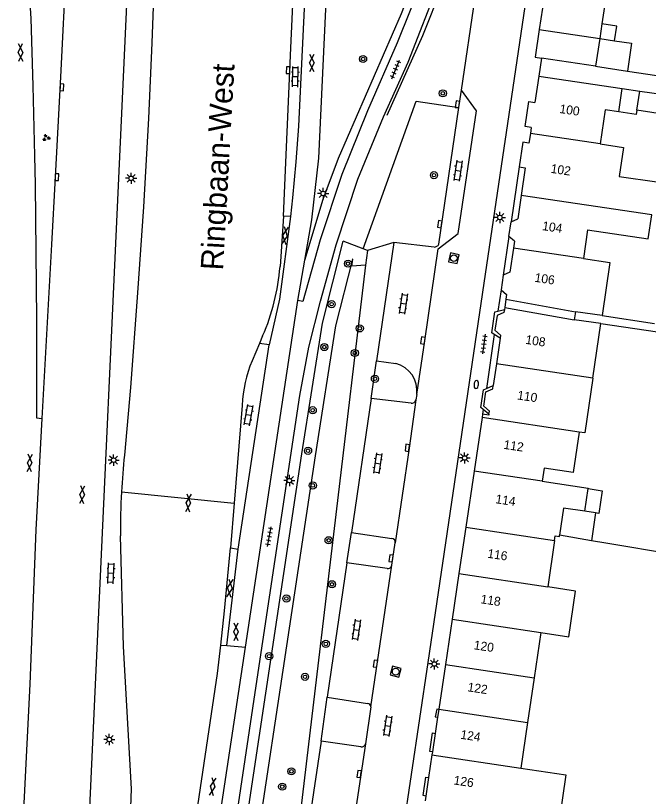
# Model space of a CAD drawing. Extents: x 131000 to 133014, y 396499 to 399001.
# Drawn here: x 132693.3 to 132763.9, y 397406.8 to 397493.9 of the extents above; entities that cross this region are included whole.
import ezdxf

# ---------------------------------------------------------------- set-up
doc = ezdxf.new("R2010")
doc.units = 0
for name, color, linetype in [('gg-afsc-erfafscheiding', 7, 'Continuous'), ('gg-afsc-muur', 7, 'Continuous'), ('gg-anno-huisnummerreeks BGT', 7, 'Continuous'), ('gg-anno-openbare ruimte label', 7, 'Continuous'), ('gg-bbg-bijgebouw', 7, 'Continuous'), ('gg-bbg-gedigitaliseerde bebouwing', 7, 'Continuous'), ('gg-bbg-gedigitaliseerde bebouwing onder overbouw', 7, 'Continuous'), ('gg-bbg-gedigitaliseerde bijgebouw', 7, 'Continuous'), ('gg-bbg-gedigitaliseerde overbouw', 7, 'Continuous'), ('gg-bbg-hoofdgebouw', 7, 'Continuous'), ('gg-bbg-luifel en loopbrug', 7, 'Continuous'), ('gg-bbg-pand overbouw', 7, 'Continuous'), ('gg-bbg-tussenscheiding', 7, 'Continuous'), ('gg-knt-BGT kruinlijn', 7, 'Continuous'), ('gg-knt-bovenkant onderkant talud', 7, 'Continuous'), ('gg-knt-verharding', 7, 'Continuous'), ('gg-knt-verharding nz', 7, 'Continuous'), ('gt-grn-groengrens', 7, 'Continuous'), ('gt-grn-groenlijn', 7, 'Continuous'), ('gt-grn-weggrens', 7, 'Continuous'), ('gt-grn-weggrens revisie', 7, 'Continuous'), ('gt-symb-boom', 7, 'Continuous'), ('gt-symb-brandkraan', 7, 'Continuous'), ('gt-symb-gesloten verharding', 7, 'Continuous'), ('gt-symb-groenvak', 7, 'Continuous'), ('gt-symb-klinker verharding', 7, 'Continuous'), ('gt-symb-kolk', 7, 'Continuous'), ('gt-symb-lichtmast', 7, 'Continuous'), ('gt-symb-rioolschacht', 7, 'Continuous'), ('gt-symb-tegel verharding', 7, 'Continuous')]:
    doc.layers.add(name, color=color, linetype=linetype)

# ---------------------------------------------------------------- blocks, each defined once
blk = doc.blocks.new('gt0-LMAST')
at = {"layer": 'gt-symb-lichtmast'}
for p, q in [((-0.182, 0.173), (-0.447, 0.438)), ((-0.005, 0.246), (-0.005, 0.621)), ((0.172, 0.173), (0.437, 0.438)), ((-0.255, -0.004), (-0.63, -0.004)), ((-0.182, -0.181), (-0.447, -0.446)), ((-0.005, -0.254), (-0.005, -0.629)), ((0.437, -0.446), (0.172, -0.181)), ((0.245, -0.004), (0.62, -0.004))]:
    blk.add_line(p, q, dxfattribs=at)
blk.add_circle((-0.005, -0.004), 0.25, dxfattribs=at)
blk = doc.blocks.new('gt0-GRVAK')
at = {"layer": 'gt-symb-groenvak'}
for p, q in [((-0.11, 0.189), (-0.228, 0.24)), ((-0.182, 0.153), (0.088, 0.153)), ((-0.091, 0.211), (-0.156, 0.322)), ((-0.047, 0.214), (-0.047, 0.393)), ((-0.004, 0.211), (0.061, 0.322)), ((0.015, 0.189), (0.133, 0.24)), ((0.262, -0.052), (0.197, 0.059)), ((0.305, -0.049), (0.305, 0.13)), ((0.349, -0.052), (0.414, 0.059)), ((-0.245, -0.228), (-0.363, -0.177)), ((-0.318, -0.264), (-0.047, -0.264)), ((-0.226, -0.206), (-0.291, -0.095)), ((-0.183, -0.203), (-0.183, -0.024)), ((-0.139, -0.206), (-0.074, -0.095)), ((-0.12, -0.228), (-0.002, -0.177)), ((0.243, -0.074), (0.125, -0.023)), ((0.17, -0.11), (0.441, -0.11)), ((0.368, -0.074), (0.486, -0.023))]:
    blk.add_line(p, q, dxfattribs=at)
blk = doc.blocks.new('gt0-KOLK')
at = {"layer": 'gt-symb-kolk'}
blk.add_lwpolyline([(0, 0), (0.375, 0), (0.375, 0.4), (-0.375, 0.4), (-0.375, 0), (0, 0)], dxfattribs=at)
blk = doc.blocks.new('gt0-GESVH1')
at = {"layer": 'gt-symb-gesloten verharding'}
for p, q in [((-0.992, -0.261), (0.008, 0.239)), ((0.008, -0.261), (-0.992, 0.239)), ((0.008, 0.239), (1.008, -0.261)), ((1.008, 0.239), (0.008, -0.261))]:
    blk.add_line(p, q, dxfattribs=at)
blk = doc.blocks.new('gt0-KL1')
at = {"layer": 'gt-symb-klinker verharding'}
for p, q in [((-1.15, 0.3), (1.15, 0.3)), ((-1, -0.3), (-1, 0.3)), ((-0.5, 0.3), (-0.5, 0.45)), ((0, -0.3), (0, 0.3)), ((0.5, 0.3), (0.5, 0.45)), ((1, -0.3), (1, 0.3)), ((-1.15, -0.3), (1.15, -0.3)), ((-0.5, -0.45), (-0.5, -0.3)), ((0.5, -0.45), (0.5, -0.3))]:
    blk.add_line(p, q, dxfattribs=at)
blk = doc.blocks.new('gt0-BOOM')
at = {"layer": 'gt-symb-boom'}
for radius in [0.4, 0.2]:
    blk.add_circle((0, 0), radius, dxfattribs=at)
blk = doc.blocks.new('gt0-TEG1')
at = {"layer": 'gt-symb-tegel verharding'}
for p, q in [((-1.125, 0), (1.125, 0)), ((-0.9, -0.25), (-0.9, 0.25)), ((-0.45, -0.25), (-0.45, 0.25)), ((0, -0.25), (0, 0.25)), ((0.45, -0.25), (0.45, 0.25)), ((0.9, -0.25), (0.9, 0.25))]:
    blk.add_line(p, q, dxfattribs=at)
blk = doc.blocks.new('gt0-RS')
at = {"layer": 'gt-symb-rioolschacht'}
blk.add_lwpolyline([(-0.5, -0.5), (0.5, -0.5), (0.5, 0.5), (-0.5, 0.5)], close=True, dxfattribs=at)
blk.add_circle((0, 0), 0.375, dxfattribs=at)
blk = doc.blocks.new('gt0-BR')
at = {"layer": 'gt-symb-brandkraan'}
for centre, radius, start, end in [((-0.244, 0), 0.206, 107.56694, 252.43307), ((0.599, -2.664), 3, 106.89205, 107.56694), ((0, -0.691), 0.938, 73.10799, 106.89205), ((-0.599, -2.664), 3, 72.43309, 73.10799), ((0.244, 0), 0.206, 287.56695, 72.43309), ((0.599, 2.664), 3, 252.43307, 253.10797), ((0, 0.691), 0.938, 253.10797, 286.89206), ((-0.599, 2.664), 3, 286.89206, 287.56695)]:
    blk.add_arc(centre, radius, start, end, dxfattribs=at)

msp = doc.modelspace()

# ---------------------------------------------------------------- linework, layer by layer
at = {"layer": 'gg-afsc-erfafscheiding'}
msp.add_line((132758.728, 397460.469), (132764.565, 397459.608), dxfattribs=at)
for points in [[(132761.56, 397487.76), (132765.841, 397487.12), (132766.844, 397487.216), (132767.205, 397483.46)], [(132758.597, 397459.578), (132767.426, 397458.276), (132767.765, 397454.523)]]:
    msp.add_lwpolyline(points, dxfattribs=at)
at = {"layer": 'gg-afsc-muur'}
msp.add_lwpolyline([(132766.674, 397433.803), (132759.156, 397435.073), (132757.536, 397435.353)], dxfattribs=at)
at = {"layer": 'gg-bbg-bijgebouw'}
msp.add_line((132752.55, 397497.955), (132751.72, 397492.392), dxfattribs=at)
msp.add_lwpolyline([(132751.72, 397492.392), (132751.26, 397489.3), (132751.969, 397489.194)], dxfattribs=at)
at = {"layer": 'gg-bbg-gedigitaliseerde bebouwing'}
for p, q in [((132751.67, 397487.2), (132760.972, 397485.815)), ((132760.588, 397483.21), (132760.972, 397485.815)), ((132757.105, 397470.024), (132756.635, 397466.842)), ((132758.728, 397460.469), (132755.758, 397460.906)), ((132758.597, 397459.578), (132755.627, 397460.016)), ((132757.698, 397453.485), (132758.597, 397459.578)), ((132756.79, 397438.645), (132757.162, 397441.169))]:
    msp.add_line(p, q, dxfattribs=at)
for points in [[(132760.588, 397483.21), (132759.084, 397483.435), (132758.521, 397479.621)], [(132758.521, 397479.621), (132761.127, 397479.231), (132760.644, 397476.007), (132764.816, 397475.384)], [(132757.105, 397470.024), (132763.878, 397469.025), (132764.272, 397471.696)], [(132756.635, 397466.842), (132759.603, 397466.404), (132758.728, 397460.469)], [(132757.698, 397453.485), (132756.799, 397447.383), (132756.178, 397447.475)], [(132756.178, 397447.475), (132755.508, 397442.954), (132752.27, 397443.436), (132752.052, 397441.998)], [(132752.052, 397441.998), (132757.172, 397441.236), (132757.162, 397441.169)], [(132756.79, 397438.645), (132754.428, 397438.997), (132753.976, 397435.967)], [(132751.897, 397425.112), (132755.008, 397424.645), (132755.767, 397429.74), (132752.656, 397430.207)], [(132749.645, 397409.988), (132754.689, 397409.237), (132753.924, 397404.097), (132748.88, 397404.848)]]:
    msp.add_lwpolyline(points, dxfattribs=at)
at = {"layer": 'gg-bbg-gedigitaliseerde bebouwing onder overbouw'}
for p, q in [((132748, 397462.321), (132755.758, 397460.906)), ((132747.863, 397461.391), (132755.627, 397460.016))]:
    msp.add_line(p, q, dxfattribs=at)
at = {"layer": 'gg-bbg-gedigitaliseerde bijgebouw'}
for p, q in [((132758.696, 397493.014), (132758.454, 397491.385)), ((132758.454, 397491.385), (132757.995, 397488.293)), ((132757.995, 397488.293), (132751.969, 397489.194)), ((132762.604, 397483.378), (132762.921, 397485.524)), ((132766.061, 397482.861), (132762.604, 397483.378))]:
    msp.add_line(p, q, dxfattribs=at)
for points in [[(132756.099, 397495.381), (132758.984, 397494.954), (132758.696, 397493.014)], [(132762.921, 397485.524), (132765.861, 397485.084), (132766.061, 397482.861)]]:
    msp.add_lwpolyline(points, dxfattribs=at)
at = {"layer": 'gg-bbg-gedigitaliseerde overbouw'}
msp.add_line((132755.758, 397460.906), (132755.627, 397460.016), dxfattribs=at)
at = {"layer": 'gg-bbg-hoofdgebouw'}
for p, q in [((132751.67, 397487.2), (132751.234, 397484.243)), ((132750.825, 397481.474), (132750.723, 397480.781)), ((132750.723, 397480.781), (132750.566, 397479.717)), ((132749.466, 397477.056), (132750.157, 397476.944)), ((132750.157, 397476.944), (132749.702, 397473.855)), ((132749.702, 397473.855), (132749.319, 397471.263)), ((132748.566, 397470.922), (132749.319, 397471.263)), ((132748.324, 397469.3), (132748.566, 397470.922)), ((132748.951, 397468.768), (132748.324, 397469.3)), ((132748.951, 397468.768), (132748.838, 397468.002)), ((132748.838, 397468.002), (132748.444, 397465.328)), ((132747.69, 397464.989), (132747.453, 397463.365)), ((132748.444, 397465.328), (132747.69, 397464.989)), ((132747.453, 397463.365), (132748.074, 397462.819)), ((132748.074, 397462.819), (132748, 397462.321)), ((132747.863, 397461.391), (132747.83, 397461.168)), ((132747.016, 397460.477), (132746.771, 397458.845)), ((132747.778, 397460.812), (132747.016, 397460.477)), ((132747.83, 397461.168), (132747.778, 397460.812)), ((132746.771, 397458.845), (132747.407, 397458.301)), ((132747.354, 397457.945), (132746.933, 397455.086)), ((132747.407, 397458.301), (132747.354, 397457.945)), ((132746.933, 397455.086), (132746.575, 397452.661)), ((132745.522, 397450.355), (132745.767, 397451.975)), ((132745.4, 397449.47), (132745.343, 397449.086)), ((132745.343, 397449.086), (132744.457, 397443.128)), ((132744.457, 397443.128), (132743.528, 397436.877)), ((132743.528, 397436.877), (132742.757, 397431.692)), ((132753.428, 397435.392), (132752.656, 397430.207)), ((132742.757, 397431.692), (132741.999, 397426.597)), ((132741.999, 397426.597), (132741.249, 397421.55)), ((132751.897, 397425.112), (132751.146, 397420.066)), ((132741.249, 397421.55), (132740.51, 397416.578)), ((132751.146, 397420.066), (132750.406, 397415.094)), ((132740.505, 397416.546), (132740.373, 397415.656)), ((132740.51, 397416.578), (132740.505, 397416.546)), ((132740.373, 397415.656), (132740.106, 397413.864)), ((132750.406, 397415.094), (132749.645, 397409.988)), ((132740.106, 397413.864), (132739.797, 397411.79)), ((132739.797, 397411.79), (132739.75, 397411.472)), ((132739.75, 397411.472), (132739.375, 397408.946)), ((132739.375, 397408.946), (132739.066, 397406.872)), ((132739.066, 397406.872), (132738.986, 397406.332))]:
    msp.add_line(p, q, dxfattribs=at)
for points in [[(132750.825, 397481.474), (132750.131, 397481.579), (132750.538, 397484.346), (132751.234, 397484.243)], [(132750.566, 397479.717), (132749.868, 397479.819), (132749.466, 397477.056)], [(132745.767, 397451.975), (132746.523, 397452.305), (132746.575, 397452.661)], [(132746.103, 397449.459), (132746.156, 397449.817), (132745.522, 397450.355)], [(132746.103, 397449.459), (132746.09, 397449.37), (132745.4, 397449.47)], [(132753.428, 397435.392), (132753.505, 397435.909), (132753.957, 397435.842), (132753.976, 397435.967)]]:
    msp.add_lwpolyline(points, dxfattribs=at)
at = {"layer": 'gg-bbg-luifel en loopbrug'}
for p, q in [((132758.454, 397491.385), (132760.111, 397491.137)), ((132757.995, 397488.293), (132761.56, 397487.76)), ((132760.972, 397485.815), (132762.921, 397485.524)), ((132758, 397438.465), (132756.79, 397438.645)), ((132758, 397438.465), (132757.536, 397435.353)), ((132757.536, 397435.353), (132753.976, 397435.967))]:
    msp.add_line(p, q, dxfattribs=at)
for points in [[(132760.111, 397491.137), (132760.353, 397492.766), (132758.696, 397493.014)], [(132760.111, 397491.137), (132762.02, 397490.852), (132761.56, 397487.76)], [(132762.604, 397483.378), (132762.536, 397482.919), (132760.588, 397483.21)], [(132757.162, 397441.169), (132758.738, 397440.934), (132758.362, 397438.411), (132758, 397438.465)]]:
    msp.add_lwpolyline(points, dxfattribs=at)
at = {"layer": 'gg-bbg-pand overbouw'}
msp.add_line((132748, 397462.321), (132747.863, 397461.391), dxfattribs=at)
at = {"layer": 'gg-bbg-tussenscheiding'}
for p, q in [((132751.72, 397492.392), (132758.454, 397491.385)), ((132758.521, 397479.621), (132750.723, 397480.781)), ((132764.272, 397471.696), (132749.702, 397473.855)), ((132756.635, 397466.842), (132748.838, 397468.002)), ((132757.698, 397453.485), (132746.933, 397455.086)), ((132756.178, 397447.475), (132745.343, 397449.086)), ((132752.052, 397441.998), (132744.457, 397443.128)), ((132743.528, 397436.877), (132753.428, 397435.392)), ((132742.757, 397431.692), (132752.656, 397430.207)), ((132741.999, 397426.597), (132751.897, 397425.112)), ((132741.249, 397421.55), (132751.146, 397420.066)), ((132740.51, 397416.578), (132750.406, 397415.094)), ((132739.75, 397411.472), (132749.645, 397409.988))]:
    msp.add_line(p, q, dxfattribs=at)
at = {"layer": 'gg-knt-BGT kruinlijn'}
msp.add_lwpolyline([(132715.089, 397377.557), (132725.23, 397445.05), (132727.53, 397459.63), (132729.864, 397468.766)], dxfattribs=at)
at = {"layer": 'gg-knt-bovenkant onderkant talud'}
for p, q in [((132735.495, 397468.629), (132732.55, 397467.75)), ((132732.55, 397467.75), (132732.352, 397466.08))]:
    msp.add_line(p, q, dxfattribs=at)
msp.add_lwpolyline([(132732.352, 397466.08), (132722.434, 397382.651), (132720.965, 397370.624)], dxfattribs=at)
at = {"layer": 'gg-knt-verharding'}
for p, q in [((132700.541, 397382.558), (132705.955, 397500)), ((132743.031, 397485.609), (132744.682, 397496.839)), ((132751.969, 397489.194), (132751.67, 397487.2)), ((132742.751, 397483.705), (132743.031, 397485.609)), ((132740.51, 397468.457), (132742.751, 397483.705)), ((132723.195, 397471.565), (132722.812, 397465.946)), ((132723.983, 397471.525), (132723.195, 397471.565)), ((132735.495, 397468.629), (132733.552, 397455.441)), ((132739.99, 397468.116), (132735.495, 397468.629)), ((132724.784, 397462.169), (132725.567, 397466.669)), ((132718.948, 397423.481), (132724.784, 397462.169)), ((132747.09, 397460.968), (132747.83, 397461.168)), ((132720.871, 397458.201), (132720.528, 397457.376)), ((132747.354, 397457.945), (132746.699, 397458.355)), ((132718.141, 397434.432), (132721.609, 397457.223)), ((132720.528, 397457.376), (132719.694, 397455.43)), ((132721.609, 397457.223), (132720.528, 397457.376)), ((132733.552, 397455.441), (132735.711, 397455.138)), ((132745.818, 397452.324), (132746.575, 397452.661)), ((132732.954, 397451.241), (132730.764, 397436.267)), ((132737.421, 397450.688), (132732.954, 397451.241)), ((132738.052, 397451.687), (132737.937, 397451.067)), ((132718.578, 397450.453), (132717.679, 397439.547)), ((132746.103, 397449.459), (132745.471, 397449.984)), ((132717.679, 397439.547), (132717.269, 397434.572)), ((132730.764, 397436.267), (132735.279, 397435.608)), ((132717.269, 397434.572), (132718.141, 397434.432)), ((132735.277, 397432.624), (132735.661, 397435.137)), ((132730.258, 397432.897), (132728.065, 397417.889)), ((132734.747, 397432.27), (132730.258, 397432.897)), ((132712.545, 397381.042), (132718.948, 397423.481)), ((132728.065, 397417.889), (132732.564, 397417.213)), ((132732.936, 397416.811), (132732.327, 397412.693)), ((132727.393, 397413.004), (132724.772, 397395.482)), ((132731.836, 397412.355), (132727.393, 397413.004))]:
    msp.add_line(p, q, dxfattribs=at)
for points in [[(132723.195, 397471.565), (132724.033, 397490.331), (132724.443, 397500), (132724.708, 397503.84)], [(132725.962, 397501.212), (132725.688, 397498.655), (132724.851, 397481.6), (132724.59, 397477.614), (132724.202, 397473.619), (132723.983, 397471.525)], [(132725.567, 397466.669), (132726.35, 397471.168), (132727.121, 397478.048), (132728.044, 397497.074), (132728.421, 397501.054)], [(132694.608, 397500.052), (132695.02, 397493.62), (132695.233, 397486.091), (132695.414, 397478.289)], [(132698.968, 397499.728), (132698.339, 397487.115), (132697.723, 397475.929), (132697.344, 397468.419), (132696.261, 397449.01)], [(132708.837, 397500), (132708.515, 397490.918), (132708.159, 397482.477), (132707.591, 397472.593), (132706.934, 397462.999), (132706.123, 397452.45), (132705.458, 397444.887)], [(132738.763, 397498.15), (132735.871, 397490.894), (132732.575, 397483.327), (132729.69, 397476.232), (132727.29, 397468.915), (132725.36, 397462.038), (132724.784, 397462.169)], [(132714.417, 397380.823), (132720.259, 397419.894), (132725.024, 397451.541), (132726.029, 397456.965), (132727.322, 397462.076), (132729.073, 397468.353), (132731.494, 397475.704), (132734.342, 397482.665), (132737.084, 397488.738), (132740.639, 397497.843)], [(132732.824, 397378.048), (132739.328, 397421.756), (132745.563, 397464.097), (132750.291, 397496.008)], [(132695.414, 397478.289), (132695.488, 397475.094), (132695.636, 397460.051), (132695.655, 397449.058), (132696.261, 397449.01)], [(132746.699, 397458.355), (132746.411, 397458.535), (132746.763, 397460.879), (132747.09, 397460.968)], [(132745.471, 397449.984), (132745.19, 397450.218), (132745.486, 397452.176), (132745.818, 397452.324)], [(132696.261, 397449.01), (132695.588, 397436.59), (132694.926, 397419.341), (132693.935, 397400.139), (132692.935, 397383.578)], [(132703.552, 397382.154), (132705.396, 397394.761), (132705.837, 397399.164), (132706.115, 397403.58), (132706.259, 397407.69), (132705.361, 397423.559), (132705.008, 397435.887)], [(132716.2, 397423.721), (132716.613, 397427.544), (132717.269, 397434.572)], [(132710.019, 397381.287), (132715.855, 397420.526), (132716.2, 397423.721)], [(132740.505, 397416.546), (132740.286, 397416.58), (132740.12, 397415.693), (132740.373, 397415.656)], [(132739.797, 397411.79), (132739.519, 397411.834), (132739.821, 397413.906), (132740.106, 397413.864)], [(132739.066, 397406.872), (132738.771, 397406.917), (132739.08, 397408.989), (132739.375, 397408.946)]]:
    msp.add_lwpolyline(points, dxfattribs=at)
for centre, radius, start, end in [((132740.019, 397468.639), 0.524, 266.86158, 339.64968), ((132698.883, 397467.827), 24.003, 336.35647, 355.50491), ((132733.313, 397449.763), 14.751, 157.40553, 177.31754), ((132734.926, 397452.086), 3.151, 352.72622, 75.57611), ((132737.476, 397451.154), 0.47, 263.32969, 349.26458), ((132785.836, 397436.369), 80.828, 173.95055, 176.85022), ((132786.842, 397436.322), 81.835, 176.85623, 180.30458), ((132735.222, 397435.172), 0.44, 355.4707, 82.61619), ((132734.844, 397432.698), 0.439, 257.21044, 350.26942), ((132732.534, 397416.812), 0.402, 359.89295, 85.66774), ((132731.908, 397412.776), 0.427, 260.28129, 348.80506)]:
    msp.add_arc(centre, radius, start, end, dxfattribs=at)
at = {"layer": 'gg-knt-verharding nz'}
for p, q in [((132732.936, 397416.811), (132735.277, 397432.624)), ((132732.327, 397412.693), (132729.616, 397394.358))]:
    msp.add_line(p, q, dxfattribs=at)
for points in [[(132738.052, 397451.687), (132738.941, 397457.663), (132740.431, 397467.915), (132742.681, 397469.636), (132744.735, 397483.325), (132743.031, 397485.609)], [(132737.937, 397451.067), (132737.195, 397445.695), (132735.661, 397435.137)]]:
    msp.add_lwpolyline(points, dxfattribs=at)
at = {"layer": 'gt-grn-groengrens'}
for p, q in [((132732.079, 397467.928), (132729.864, 397468.766)), ((132732.55, 397467.75), (132732.079, 397467.928)), ((132732.954, 397451.241), (132733.552, 397455.441)), ((132730.258, 397432.897), (132730.764, 397436.267)), ((132727.393, 397413.004), (132728.065, 397417.889))]:
    msp.add_line(p, q, dxfattribs=at)
for points in [[(132725.567, 397466.669), (132727.613, 397473.477), (132729.329, 397478.053), (132736.36, 397494.16), (132739.701, 397502.821), (132739.772, 397504.309), (132739.712, 397504.576)], [(132732.079, 397467.928), (132737.993, 397484.385), (132742.751, 397483.705)], [(132732.352, 397466.08), (132730.831, 397465.996), (132730.922, 397466.762), (132730.902, 397466.77), (132729.001, 397459.327), (132726.712, 397444.822), (132717.044, 397380.477), (132706.619, 397302.605), (132706.438, 397301.116)]]:
    msp.add_lwpolyline(points, dxfattribs=at)
at = {"layer": 'gt-grn-groenlijn'}
msp.add_lwpolyline([(132734.763, 397482.84), (132738.75, 397491.73), (132740.91, 397497.27)], dxfattribs=at)
at = {"layer": 'gt-grn-weggrens'}
for p, q in [((132749.466, 397477.056), (132748.566, 397470.922)), ((132748.324, 397469.3), (132747.69, 397464.989)), ((132747.453, 397463.365), (132747.09, 397460.968)), ((132746.699, 397458.355), (132745.818, 397452.324)), ((132745.471, 397449.984), (132745.4, 397449.47)), ((132716.873, 397423.662), (132718.141, 397434.432)), ((132716.2, 397423.721), (132716.873, 397423.662)), ((132716.873, 397423.662), (132718.948, 397423.481))]:
    msp.add_line(p, q, dxfattribs=at)
msp.add_lwpolyline([(132723.983, 397471.525), (132722.768, 397462.303), (132721.609, 397457.223)], dxfattribs=at)
at = {"layer": 'gt-grn-weggrens revisie'}
msp.add_line((132705.13, 397440.81), (132717.679, 397439.547), dxfattribs=at)

# ---------------------------------------------------------------- block references
at = {"layer": 'gt-symb-boom'}
for p in [(132732.07, 397489.097), (132730.395, 397466.266), (132728.562, 397461.746), (132731.7, 397459.046), (132727.751, 397456.963), (132731.15, 397456.297), (132733.393, 397453.427), (132726.453, 397449.917), (132725.934, 397445.394), (132726.472, 397441.524), (132728.23, 397435.406), (132728.608, 397430.496), (132723.517, 397428.912), (132727.915, 397423.845), (132721.593, 397422.476), (132725.595, 397420.168), (132724.078, 397409.627), (132723.054, 397407.92)]:
    msp.add_blockref('gt0-BOOM', p, dxfattribs=at)
at = {"layer": 'gt-symb-boom', "rotation": 90}
for p in [(132740.965, 397485.266), (132739.976, 397476.139)]:
    msp.add_blockref('gt0-BOOM', p, dxfattribs=at)
at = {"layer": 'gt-symb-brandkraan', "rotation": -96.20097099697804}
msp.add_blockref('gt0-BR', (132744.692, 397452.781), dxfattribs=at)
at = {"layer": 'gt-symb-gesloten verharding'}
for p, rotation in [((132693.887, 397489.839), -88.39613722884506), ((132726.341, 397488.646), 90), ((132723.382, 397469.389), -97.53025334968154), ((132694.902, 397444.052), -93.09405805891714), ((132700.73, 397440.49), 86.9631310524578), ((132712.578, 397439.551), 85.17923392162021), ((132717.228, 397430.062), -96.71987988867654), ((132717.881, 397425.18), 90), ((132715.299, 397407.933), -98.56758990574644)]:
    msp.add_blockref('gt0-GESVH1', p, dxfattribs=dict(at, rotation=rotation))
at = {"layer": 'gt-symb-groenvak'}
msp.add_blockref('gt0-GRVAK', (132696.719, 397480.313), dxfattribs=at)
at = {"layer": 'gt-symb-klinker verharding'}
for p, rotation in [((132724.522, 397487.121), 88.79696545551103), ((132742.656, 397476.639), -98.340866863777), ((132736.55, 397461.81), -98.34086686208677), ((132719.312, 397449.365), 79.80279442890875), ((132733.684, 397443.99), -98.3408668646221), ((132703.945, 397431.727), 87.36361809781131), ((132731.316, 397425.422), -98.34086686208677), ((132734.805, 397414.705), -98.34086686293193)]:
    msp.add_blockref('gt0-KL1', p, dxfattribs=dict(at, rotation=rotation))
at = {"layer": 'gt-symb-kolk'}
for p, rotation in [((132723.92, 397487.849), 87.99346106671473), ((132698.281, 397485.957), -93.15439218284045), ((132742.796, 397484.005), 81.65913313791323), ((132697.723, 397475.929), -92.86526572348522), ((132740.831, 397470.643), 81.65913313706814), ((132738.941, 397457.663), 81.72410717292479), ((132737.195, 397445.695), 82.12907950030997), ((132735.38, 397433.358), 82.06444962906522), ((132733.652, 397421.612), 81.54573827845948), ((132731.829, 397409.297), 81.65913313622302)]:
    msp.add_blockref('gt0-KOLK', p, dxfattribs=dict(at, rotation=rotation))
at = {"layer": 'gt-symb-lichtmast'}
for p in [(132706.209, 397475.792), (132727.618, 397474.106), (132747.324, 397471.427), (132704.258, 397444.346), (132743.397, 397444.596), (132723.857, 397442.068), (132740.018, 397421.609), (132703.778, 397413.183)]:
    msp.add_blockref('gt0-LMAST', p, dxfattribs=at)
at = {"layer": 'gt-symb-rioolschacht'}
for p, rotation in [((132742.19, 397466.872), -101.71452521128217), ((132735.708, 397420.749), 76.35276166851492)]:
    msp.add_blockref('gt0-RS', p, dxfattribs=dict(at, rotation=rotation))
at = {"layer": 'gt-symb-tegel verharding'}
for p, rotation in [((132735.705, 397487.934), 66.84657167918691), ((132745.539, 397457.303), -98.34086686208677), ((132721.615, 397435.811), 79.5773454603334)]:
    msp.add_blockref('gt0-TEG1', p, dxfattribs=dict(at, rotation=rotation))

# ---------------------------------------------------------------- texts
at = {"layer": 'gg-anno-huisnummerreeks BGT'}
for s, rotation, p in [('100', 351.6, (132753.928, 397483.082)), ('102', 351.6, (132752.944, 397476.41)), ('104', 351.6, (132752.001, 397470.019)), ('106', 351.6, (132751.15, 397464.253)), ('108', 351.6, (132750.129, 397457.33)), ('110', 351.6, (132749.214, 397451.126)), ('112', 351.5, (132747.692, 397445.618)), ('114', 351.5, (132746.79, 397439.546)), ('116', 351.5, (132745.886, 397433.468)), ('118', 351.5, (132745.13, 397428.386)), ('120', 351.5, (132744.367, 397423.254)), ('122', 351.5, (132743.671, 397418.567)), ('124', 351.5, (132742.883, 397413.271)), ('126', 351.5, (132742.125, 397408.174))]:
    msp.add_text(s, height=1, rotation=rotation, dxfattribs=at).set_placement(p)
at = {"layer": 'gg-anno-openbare ruimte label'}
msp.add_text('Ringbaan-West', height=2.5, rotation=86.8, dxfattribs=at).set_placement((132716.449, 397465.481))

doc.saveas('drawing.dxf')
